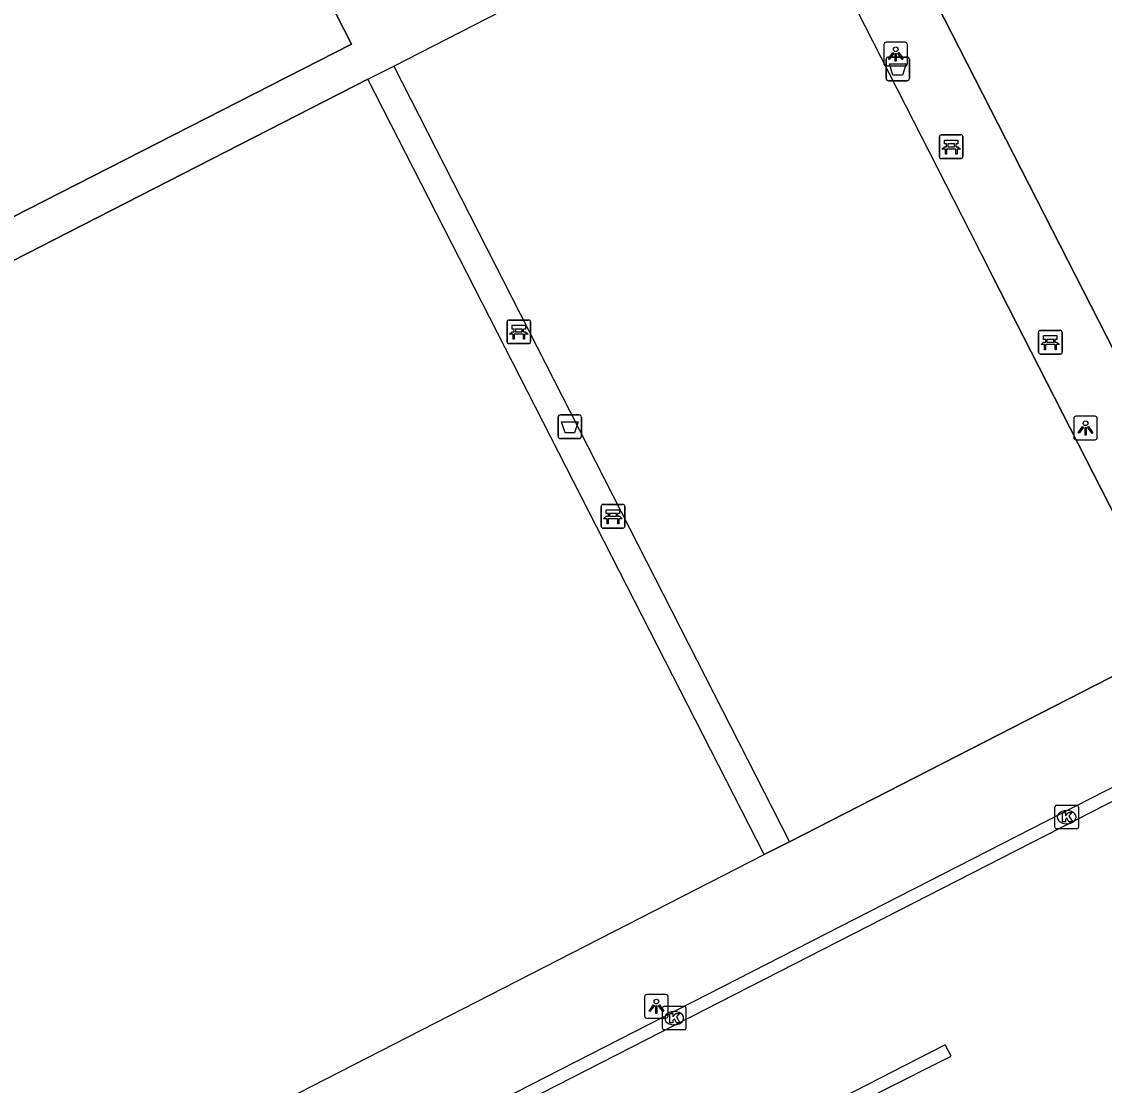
# Model space of a CAD drawing. Extents: x 158838 to 160074, y 386376 to 387776.
# Drawn here: x 159396.04 to 159441.87, y 387387.26 to 387432.29 of the extents above; entities that cross this region are included whole.
import ezdxf

# ---------------------------------------------------------------- set-up
doc = ezdxf.new("R2010")
doc.units = 0
for name, color, linetype in [('IMGEO_Afvalbak', 7, 'Continuous'), ('IMGEO_Bank', 7, 'Continuous'), ('IMGEO_Hek', 7, 'Continuous'), ('IMGEO_Kolk', 7, 'Continuous'), ('IMGEO_Lichtpunt', 7, 'Continuous'), ('IMGEO_Rijbaan_lokaal_open', 7, 'Continuous'), ('IMGEO_Voetpad_open', 7, 'Continuous')]:
    doc.layers.add(name, color=color, linetype=linetype)

msp = doc.modelspace()

# ---------------------------------------------------------------- linework, layer by layer
at = {"layer": 'IMGEO_Afvalbak'}
for p, q in [((159432.627, 387429.884), (159432.627, 387430.684)), ((159432.627, 387430.684), (159432.627, 387429.884)), ((159432.727, 387430.784), (159433.517, 387430.784)), ((159433.517, 387430.784), (159432.727, 387430.784)), ((159433.617, 387430.684), (159433.617, 387429.884)), ((159433.617, 387429.884), (159433.617, 387430.684)), ((159433.517, 387429.784), (159432.727, 387429.784)), ((159432.727, 387429.784), (159433.517, 387429.784)), ((159418.747, 387414.74), (159418.747, 387415.54)), ((159418.747, 387415.54), (159418.747, 387414.74)), ((159418.847, 387415.64), (159419.637, 387415.64)), ((159419.637, 387415.64), (159418.847, 387415.64)), ((159419.737, 387415.54), (159419.737, 387414.74)), ((159419.737, 387414.74), (159419.737, 387415.54)), ((159419.637, 387414.64), (159418.847, 387414.64)), ((159418.847, 387414.64), (159419.637, 387414.64))]:
    msp.add_line(p, q, dxfattribs=at)
for points in [[(159432.77, 387430.498), (159433.474, 387430.498), (159433.325, 387430.028), (159432.919, 387430.028), (159432.77, 387430.498)], [(159418.89, 387415.354), (159419.594, 387415.354), (159419.445, 387414.884), (159419.039, 387414.884), (159418.89, 387415.354)]]:
    msp.add_lwpolyline(points, dxfattribs=at)
for centre, start, end in [((159432.727, 387430.684), 90, 180), ((159432.727, 387430.684), 90, 180), ((159433.517, 387430.684), 0, 90), ((159433.517, 387430.684), 360, 90), ((159432.727, 387429.884), 180, 270), ((159432.727, 387429.884), 180, 270), ((159433.517, 387429.884), 270, 0), ((159433.517, 387429.884), 270, 0), ((159418.847, 387415.54), 90, 180), ((159418.847, 387415.54), 90, 180), ((159419.637, 387415.54), 0, 90), ((159419.637, 387415.54), 360, 90), ((159418.847, 387414.74), 180, 270), ((159418.847, 387414.74), 180, 270), ((159419.637, 387414.74), 270, 0), ((159419.637, 387414.74), 270, 0)]:
    msp.add_arc(centre, 0.1, start, end, dxfattribs=at)
at = {"layer": 'IMGEO_Bank'}
for p, q in [((159434.96, 387427.494), (159435.801, 387427.494)), ((159435.801, 387427.494), (159434.96, 387427.494)), ((159435.885, 387427.419), (159435.885, 387426.578)), ((159435.885, 387426.578), (159435.885, 387427.419)), ((159434.885, 387426.569), (159434.885, 387427.41)), ((159434.885, 387427.41), (159434.885, 387426.569)), ((159435.194, 387427), (159435.194, 387427.106)), ((159435.238, 387427.106), (159435.238, 387427)), ((159435.526, 387427.112), (159435.244, 387427.112)), ((159435.244, 387426.994), (159435.526, 387426.994)), ((159435.532, 387427), (159435.532, 387427.106)), ((159435.576, 387427.106), (159435.576, 387427)), ((159435.582, 387426.892), (159435.189, 387426.892)), ((159435.81, 387426.494), (159434.969, 387426.494)), ((159434.969, 387426.494), (159435.81, 387426.494)), ((159416.658, 387419.658), (159417.499, 387419.658)), ((159417.499, 387419.658), (159416.658, 387419.658)), ((159416.583, 387418.733), (159416.583, 387419.574)), ((159416.583, 387419.574), (159416.583, 387418.733)), ((159416.892, 387419.164), (159416.892, 387419.27)), ((159416.936, 387419.27), (159416.936, 387419.164)), ((159417.224, 387419.276), (159416.942, 387419.276)), ((159417.23, 387419.164), (159417.23, 387419.27)), ((159417.274, 387419.27), (159417.274, 387419.164)), ((159417.583, 387419.583), (159417.583, 387418.742)), ((159417.583, 387418.742), (159417.583, 387419.583)), ((159439.158, 387419.218), (159439.999, 387419.218)), ((159439.999, 387419.218), (159439.158, 387419.218)), ((159417.28, 387419.056), (159416.887, 387419.056)), ((159416.942, 387419.158), (159417.224, 387419.158)), ((159439.083, 387418.293), (159439.083, 387419.134)), ((159439.083, 387419.134), (159439.083, 387418.293)), ((159439.392, 387418.724), (159439.392, 387418.83)), ((159439.436, 387418.83), (159439.436, 387418.724)), ((159439.724, 387418.836), (159439.442, 387418.836)), ((159439.442, 387418.718), (159439.724, 387418.718)), ((159439.73, 387418.724), (159439.73, 387418.83)), ((159439.774, 387418.83), (159439.774, 387418.724)), ((159440.083, 387419.143), (159440.083, 387418.302)), ((159440.083, 387418.302), (159440.083, 387419.143)), ((159417.508, 387418.658), (159416.667, 387418.658)), ((159416.667, 387418.658), (159417.508, 387418.658)), ((159439.78, 387418.616), (159439.387, 387418.616)), ((159440.008, 387418.218), (159439.167, 387418.218)), ((159439.167, 387418.218), (159440.008, 387418.218)), ((159420.643, 387411.85), (159421.484, 387411.85)), ((159421.484, 387411.85), (159420.643, 387411.85)), ((159420.568, 387410.925), (159420.568, 387411.766)), ((159420.568, 387411.766), (159420.568, 387410.925)), ((159420.877, 387411.356), (159420.877, 387411.462)), ((159420.921, 387411.462), (159420.921, 387411.356)), ((159421.209, 387411.468), (159420.927, 387411.468)), ((159421.215, 387411.356), (159421.215, 387411.462)), ((159421.259, 387411.462), (159421.259, 387411.356)), ((159421.568, 387411.775), (159421.568, 387410.934)), ((159421.568, 387410.934), (159421.568, 387411.775)), ((159421.265, 387411.248), (159420.872, 387411.248)), ((159420.927, 387411.35), (159421.209, 387411.35)), ((159421.493, 387410.85), (159420.652, 387410.85)), ((159420.652, 387410.85), (159421.493, 387410.85))]:
    msp.add_line(p, q, dxfattribs=at)
for points in [[(159435.132, 387426.892), (159434.99, 387426.892), (159435.102, 387426.994), (159435.188, 387426.994)], [(159435.188, 387427.112), (159435.102, 387427.112), (159435.102, 387427.273), (159435.665, 387427.273), (159435.665, 387427.112), (159435.582, 387427.112)], [(159435.582, 387426.994), (159435.665, 387426.994), (159435.777, 387426.892), (159435.638, 387426.892)], [(159435.182, 387426.885), (159435.182, 387426.678), (159435.139, 387426.678), (159435.139, 387426.885)], [(159435.632, 387426.885), (159435.632, 387426.678), (159435.588, 387426.678), (159435.588, 387426.885)], [(159416.886, 387419.276), (159416.8, 387419.276), (159416.8, 387419.437), (159417.363, 387419.437), (159417.363, 387419.276), (159417.28, 387419.276)], [(159416.83, 387419.056), (159416.688, 387419.056), (159416.8, 387419.158), (159416.886, 387419.158)], [(159416.88, 387419.049), (159416.88, 387418.842), (159416.837, 387418.842), (159416.837, 387419.049)], [(159417.28, 387419.158), (159417.363, 387419.158), (159417.475, 387419.056), (159417.336, 387419.056)], [(159417.33, 387419.049), (159417.33, 387418.842), (159417.286, 387418.842), (159417.286, 387419.049)], [(159439.33, 387418.616), (159439.188, 387418.616), (159439.3, 387418.718), (159439.386, 387418.718)], [(159439.386, 387418.836), (159439.3, 387418.836), (159439.3, 387418.997), (159439.863, 387418.997), (159439.863, 387418.836), (159439.78, 387418.836)], [(159439.78, 387418.718), (159439.863, 387418.718), (159439.975, 387418.616), (159439.836, 387418.616)], [(159439.38, 387418.609), (159439.38, 387418.402), (159439.337, 387418.402), (159439.337, 387418.609)], [(159439.83, 387418.609), (159439.83, 387418.402), (159439.786, 387418.402), (159439.786, 387418.609)], [(159420.871, 387411.468), (159420.785, 387411.468), (159420.785, 387411.629), (159421.348, 387411.629), (159421.348, 387411.468), (159421.265, 387411.468)], [(159420.815, 387411.248), (159420.673, 387411.248), (159420.785, 387411.35), (159420.871, 387411.35)], [(159420.865, 387411.241), (159420.865, 387411.034), (159420.822, 387411.034), (159420.822, 387411.241)], [(159421.265, 387411.35), (159421.348, 387411.35), (159421.46, 387411.248), (159421.321, 387411.248)], [(159421.315, 387411.241), (159421.315, 387411.034), (159421.271, 387411.034), (159421.271, 387411.241)]]:
    msp.add_lwpolyline(points, dxfattribs=at)
for centre, radius, start, end in [((159434.963, 387427.416), 0.0779, 92.4484, 184.2845), ((159434.963, 387427.416), 0.0779, 92.4484, 184.2845), ((159435.807, 387427.416), 0.0779, 2.4484, 94.2845), ((159435.807, 387427.416), 0.0779, 2.4484, 94.2845), ((159435.187, 387427.105), 0.00671, 2.8957, 87.1043), ((159435.187, 387427.001), 0.00671, 272.8957, 357.1043), ((159435.244, 387427.105), 0.00671, 92.8957, 177.1043), ((159435.244, 387427.001), 0.00671, 182.8957, 267.1043), ((159435.526, 387427.105), 0.00671, 2.8957, 87.1043), ((159435.526, 387427.001), 0.00671, 272.8957, 357.1043), ((159435.583, 387427.105), 0.00671, 92.8957, 177.1043), ((159435.583, 387427.001), 0.00671, 182.8957, 267.1043), ((159434.963, 387426.572), 0.0779, 182.4484, 274.2845), ((159434.963, 387426.572), 0.0779, 182.4484, 274.2845), ((159435.132, 387426.885), 0.00671, 2.8957, 87.1043), ((159435.189, 387426.885), 0.00671, 92.8957, 177.1043), ((159435.581, 387426.885), 0.00671, 2.8957, 87.1043), ((159435.638, 387426.885), 0.00671, 92.8957, 177.1043), ((159435.807, 387426.572), 0.0779, 272.4484, 4.2845), ((159435.807, 387426.572), 0.0779, 272.4484, 4.2845), ((159416.661, 387419.58), 0.0779, 92.4484, 184.2845), ((159416.661, 387419.58), 0.0779, 92.4484, 184.2845), ((159417.505, 387419.58), 0.0779, 2.4484, 94.2845), ((159417.505, 387419.58), 0.0779, 2.4484, 94.2845), ((159416.885, 387419.269), 0.00671, 2.8957, 87.1043), ((159416.942, 387419.269), 0.00671, 92.8957, 177.1043), ((159417.224, 387419.269), 0.00671, 2.8957, 87.1043), ((159417.281, 387419.269), 0.00671, 92.8957, 177.1043), ((159439.161, 387419.14), 0.0779, 92.4484, 184.2845), ((159439.161, 387419.14), 0.0779, 92.4484, 184.2845), ((159440.005, 387419.14), 0.0779, 2.4484, 94.2845), ((159440.005, 387419.14), 0.0779, 2.4484, 94.2845), ((159416.661, 387418.736), 0.0779, 182.4484, 274.2845), ((159416.661, 387418.736), 0.0779, 182.4484, 274.2845), ((159416.83, 387419.049), 0.00671, 2.8957, 87.1043), ((159416.887, 387419.049), 0.00671, 92.8957, 177.1043), ((159416.885, 387419.165), 0.00671, 272.8957, 357.1043), ((159416.942, 387419.165), 0.00671, 182.8957, 267.1043), ((159417.224, 387419.165), 0.00671, 272.8957, 357.1043), ((159417.281, 387419.165), 0.00671, 182.8957, 267.1043), ((159417.279, 387419.049), 0.00671, 2.8957, 87.1043), ((159417.336, 387419.049), 0.00671, 92.8957, 177.1043), ((159417.505, 387418.736), 0.0779, 272.4484, 4.2845), ((159417.505, 387418.736), 0.0779, 272.4484, 4.2845), ((159439.385, 387418.829), 0.00671, 2.8957, 87.1043), ((159439.385, 387418.725), 0.00671, 272.8957, 357.1043), ((159439.442, 387418.829), 0.00671, 92.8957, 177.1043), ((159439.442, 387418.725), 0.00671, 182.8957, 267.1043), ((159439.724, 387418.829), 0.00671, 2.8957, 87.1043), ((159439.724, 387418.725), 0.00671, 272.8957, 357.1043), ((159439.781, 387418.829), 0.00671, 92.8957, 177.1043), ((159439.781, 387418.725), 0.00671, 182.8957, 267.1043), ((159439.161, 387418.296), 0.0779, 182.4484, 274.2845), ((159439.161, 387418.296), 0.0779, 182.4484, 274.2845), ((159439.33, 387418.609), 0.00671, 2.8957, 87.1043), ((159439.387, 387418.609), 0.00671, 92.8957, 177.1043), ((159439.779, 387418.609), 0.00671, 2.8957, 87.1043), ((159439.836, 387418.609), 0.00671, 92.8957, 177.1043), ((159440.005, 387418.296), 0.0779, 272.4484, 4.2845), ((159440.005, 387418.296), 0.0779, 272.4484, 4.2845), ((159420.646, 387411.772), 0.0779, 92.4484, 184.2845), ((159420.646, 387411.772), 0.0779, 92.4484, 184.2845), ((159421.49, 387411.772), 0.0779, 2.4484, 94.2845), ((159421.49, 387411.772), 0.0779, 2.4484, 94.2845), ((159420.87, 387411.461), 0.00671, 2.8957, 87.1043), ((159420.927, 387411.461), 0.00671, 92.8957, 177.1043), ((159421.209, 387411.461), 0.00671, 2.8957, 87.1043), ((159421.266, 387411.461), 0.00671, 92.8957, 177.1043), ((159420.646, 387410.928), 0.0779, 182.4484, 274.2845), ((159420.646, 387410.928), 0.0779, 182.4484, 274.2845), ((159420.815, 387411.241), 0.00671, 2.8957, 87.1043), ((159420.872, 387411.241), 0.00671, 92.8957, 177.1043), ((159420.87, 387411.357), 0.00671, 272.8957, 357.1043), ((159420.927, 387411.357), 0.00671, 182.8957, 267.1043), ((159421.209, 387411.357), 0.00671, 272.8957, 357.1043), ((159421.266, 387411.357), 0.00671, 182.8957, 267.1043), ((159421.264, 387411.241), 0.00671, 2.8957, 87.1043), ((159421.321, 387411.241), 0.00671, 92.8957, 177.1043), ((159421.49, 387410.928), 0.0779, 272.4484, 4.2845), ((159421.49, 387410.928), 0.0779, 272.4484, 4.2845)]:
    msp.add_arc(centre, radius, start, end, dxfattribs=at)
at = {"layer": 'IMGEO_Hek'}
for points in [[(159402.079, 387446.825), (159409.997, 387431.338), (159379.239, 387415.645), (159371.193, 387431.374)], [(159463.35, 387415.385), (159447.842, 387407.459), (159432.136, 387438.211), (159447.616, 387446.129)], [(159411.786, 387430.407), (159428.286, 387438.865), (159436.178, 387423.41)], [(159410.691, 387429.846), (159411.786, 387430.407)], [(159387.979, 387398.473), (159379.988, 387414.148), (159410.691, 387429.846)], [(159428.542, 387397.576), (159445.046, 387406.028), (159437.121, 387421.544)], [(159427.474, 387397.029), (159428.542, 387397.576)], [(159396.747, 387381.301), (159427.474, 387397.029)]]:
    msp.add_lwpolyline(points, dxfattribs=at)
at = {"layer": 'IMGEO_Kolk'}
for p, q in [((159439.775, 387398.19), (159439.775, 387399.042)), ((159439.85, 387399.116), (159440.702, 387399.116)), ((159440.776, 387399.042), (159440.776, 387398.19)), ((159440.263, 387398.896), (159440.288, 387398.896)), ((159440.702, 387398.116), (159439.85, 387398.116)), ((159440.286, 387398.336), (159440.261, 387398.336)), ((159423.159, 387389.683), (159423.159, 387390.535)), ((159423.234, 387390.609), (159424.086, 387390.609)), ((159423.647, 387390.389), (159423.672, 387390.389)), ((159424.16, 387390.535), (159424.16, 387389.683)), ((159424.086, 387389.609), (159423.234, 387389.609)), ((159423.67, 387389.829), (159423.645, 387389.829))]:
    msp.add_line(p, q, dxfattribs=at)
for points in [[(159439.775, 387398.19), (159439.775, 387399.042)], [(159439.85, 387399.116), (159440.702, 387399.116)], [(159440.776, 387399.042), (159440.776, 387398.19)], [(159440.096, 387398.816), (159440.219, 387398.816), (159440.219, 387398.665), (159440.349, 387398.816), (159440.513, 387398.816), (159440.367, 387398.665), (159440.52, 387398.416), (159440.368, 387398.416), (159440.283, 387398.58), (159440.219, 387398.513), (159440.219, 387398.416), (159440.096, 387398.416), (159440.096, 387398.816)], [(159440.702, 387398.116), (159439.85, 387398.116)], [(159423.159, 387389.683), (159423.159, 387390.535)], [(159423.234, 387390.609), (159424.086, 387390.609)], [(159423.48, 387390.309), (159423.603, 387390.309), (159423.603, 387390.158), (159423.733, 387390.309), (159423.897, 387390.309), (159423.751, 387390.158), (159423.904, 387389.909), (159423.752, 387389.909), (159423.667, 387390.073), (159423.603, 387390.006), (159423.603, 387389.909), (159423.48, 387389.909), (159423.48, 387390.309)], [(159424.16, 387390.535), (159424.16, 387389.683)], [(159424.086, 387389.609), (159423.234, 387389.609)]]:
    msp.add_lwpolyline(points, dxfattribs=at)
for centre, start, end in [((159439.852, 387399.04), 91.552, 178.448), ((159439.852, 387399.04), 91.552, 178.448), ((159440.7, 387399.04), 1.552, 88.448), ((159440.7, 387399.04), 1.552, 88.448), ((159439.852, 387398.192), 181.552, 268.448), ((159439.852, 387398.192), 181.552, 268.448), ((159440.7, 387398.192), 271.552, 358.448), ((159440.7, 387398.192), 271.552, 358.448), ((159423.236, 387390.533), 91.552, 178.448), ((159423.236, 387390.533), 91.552, 178.448), ((159424.084, 387390.533), 1.552, 88.448), ((159424.084, 387390.533), 1.552, 88.448), ((159423.236, 387389.685), 181.552, 268.448), ((159423.236, 387389.685), 181.552, 268.448), ((159424.084, 387389.685), 271.552, 358.448), ((159424.084, 387389.685), 271.552, 358.448)]:
    msp.add_arc(centre, 0.0765, start, end, dxfattribs=at)
for centre, major_axis, ratio, start_param, end_param in [((159440.262, 387398.616), (-0.387, 0.002), 0.722429, 4.712389, 7.853982), ((159440.287, 387398.616), (-0.39, 0.002), 0.717154, 1.570796, 4.712389), ((159423.646, 387390.109), (-0.387, 0.002), 0.722429, 4.712389, 7.853982), ((159423.671, 387390.109), (-0.39, 0.002), 0.717154, 1.570796, 4.712389)]:
    msp.add_ellipse(centre, major_axis=major_axis, ratio=ratio, start_param=start_param, end_param=end_param, dxfattribs=at)
at = {"layer": 'IMGEO_Lichtpunt'}
for p, q in [((159432.54, 387431.317), (159432.54, 387430.51)), ((159432.54, 387431.317), (159432.54, 387430.51)), ((159433.442, 387431.412), (159432.634, 387431.412)), ((159433.442, 387431.412), (159432.634, 387431.412)), ((159433.536, 387430.51), (159433.536, 387431.317)), ((159433.536, 387430.51), (159433.536, 387431.317)), ((159432.634, 387430.416), (159433.442, 387430.416)), ((159432.634, 387430.416), (159433.442, 387430.416)), ((159441.477, 387415.583), (159440.669, 387415.583)), ((159441.477, 387415.583), (159440.669, 387415.583)), ((159440.575, 387415.488), (159440.575, 387414.681)), ((159440.575, 387415.488), (159440.575, 387414.681)), ((159441.571, 387414.681), (159441.571, 387415.488)), ((159441.571, 387414.681), (159441.571, 387415.488)), ((159440.669, 387414.587), (159441.477, 387414.587)), ((159440.669, 387414.587), (159441.477, 387414.587)), ((159422.408, 387391.009), (159422.408, 387390.202)), ((159422.408, 387391.009), (159422.408, 387390.202)), ((159423.31, 387391.104), (159422.502, 387391.104)), ((159423.31, 387391.104), (159422.502, 387391.104)), ((159423.404, 387390.202), (159423.404, 387391.009)), ((159423.404, 387390.202), (159423.404, 387391.009)), ((159422.502, 387390.108), (159423.31, 387390.108)), ((159422.502, 387390.108), (159423.31, 387390.108))]:
    msp.add_line(p, q, dxfattribs=at)
for points in [[(159432.914, 387430.981), (159432.953, 387430.953), (159432.765, 387430.691), (159432.727, 387430.718), (159432.914, 387430.981)], [(159433.016, 387430.933), (159433.063, 387430.933), (159433.063, 387430.611), (159433.016, 387430.611), (159433.016, 387430.933)], [(159433.126, 387430.953), (159433.164, 387430.98), (159433.351, 387430.718), (159433.312, 387430.69), (159433.126, 387430.953)], [(159440.949, 387415.152), (159440.988, 387415.124), (159440.8, 387414.862), (159440.762, 387414.889), (159440.949, 387415.152)], [(159441.051, 387415.104), (159441.098, 387415.104), (159441.098, 387414.782), (159441.051, 387414.782), (159441.051, 387415.104)], [(159441.161, 387415.124), (159441.199, 387415.151), (159441.386, 387414.889), (159441.347, 387414.861), (159441.161, 387415.124)], [(159422.782, 387390.673), (159422.821, 387390.645), (159422.633, 387390.383), (159422.595, 387390.41), (159422.782, 387390.673)], [(159422.884, 387390.625), (159422.931, 387390.625), (159422.931, 387390.303), (159422.884, 387390.303), (159422.884, 387390.625)], [(159422.994, 387390.645), (159423.032, 387390.672), (159423.219, 387390.41), (159423.18, 387390.382), (159422.994, 387390.645)]]:
    msp.add_lwpolyline(points, dxfattribs=at)
for centre in [(159433.039, 387431.115), (159441.074, 387415.286), (159422.907, 387390.807)]:
    msp.add_circle(centre, 0.0994, dxfattribs=at)
for centre, start, end in [((159432.634, 387431.317), 90, 180), ((159432.634, 387431.317), 90, 180), ((159433.442, 387431.317), 0, 90), ((159433.442, 387431.317), 0, 90), ((159432.634, 387430.51), 180, 270), ((159432.634, 387430.51), 180, 270), ((159433.442, 387430.51), 270, 0), ((159433.442, 387430.51), 270, 360), ((159440.669, 387415.488), 90, 180), ((159440.669, 387415.488), 90, 180), ((159441.477, 387415.488), 0, 90), ((159441.477, 387415.488), 0, 90), ((159440.669, 387414.681), 180, 270), ((159440.669, 387414.681), 180, 270), ((159441.477, 387414.681), 270, 0), ((159441.477, 387414.681), 270, 360), ((159422.502, 387391.009), 90, 180), ((159422.502, 387391.009), 90, 180), ((159423.31, 387391.009), 0, 90), ((159423.31, 387391.009), 0, 90), ((159422.502, 387390.202), 180, 270), ((159422.502, 387390.202), 180, 270), ((159423.31, 387390.202), 270, 0), ((159423.31, 387390.202), 270, 360)]:
    msp.add_arc(centre, 0.0946, start, end, dxfattribs=at)
at = {"layer": 'IMGEO_Rijbaan_lokaal_open'}
for points in [[(159398.002, 387376.694), (159484.583, 387420.943), (159484.307, 387421.485)], [(159432.293, 387386.94), (159435.378, 387388.501), (159435.13, 387388.976), (159430.154, 387386.418), (159430.331, 387386.045), (159400.704, 387371.028)]]:
    msp.add_lwpolyline(points, dxfattribs=at)
at = {"layer": 'IMGEO_Voetpad_open'}
for points in [[(159379.239, 387415.645), (159409.997, 387431.338), (159402.079, 387446.825), (159401.162, 387448.66), (159393.212, 387464.179), (159362.471, 387448.457)], [(159464.767, 387454.874), (159449.474, 387447.074), (159447.616, 387446.129), (159432.136, 387438.211), (159447.842, 387407.459)], [(159411.786, 387430.407), (159428.286, 387438.865), (159436.178, 387423.41), (159437.121, 387421.544), (159445.046, 387406.028)], [(159410.691, 387429.846), (159411.786, 387430.407)], [(159411.786, 387430.407), (159428.542, 387397.576)], [(159410.691, 387429.846), (159379.988, 387414.148)], [(159427.474, 387397.029), (159410.691, 387429.846)], [(159394.525, 387380.233), (159396.443, 387376.481), (159468.683, 387413.412), (159484.307, 387421.485)], [(159379.988, 387414.148), (159387.979, 387398.473), (159388.71, 387397.065), (159396.747, 387381.301), (159427.474, 387397.029)], [(159445.046, 387406.028), (159428.542, 387397.576)], [(159428.542, 387397.576), (159427.474, 387397.029)]]:
    msp.add_lwpolyline(points, dxfattribs=at)

doc.saveas('drawing.dxf')
